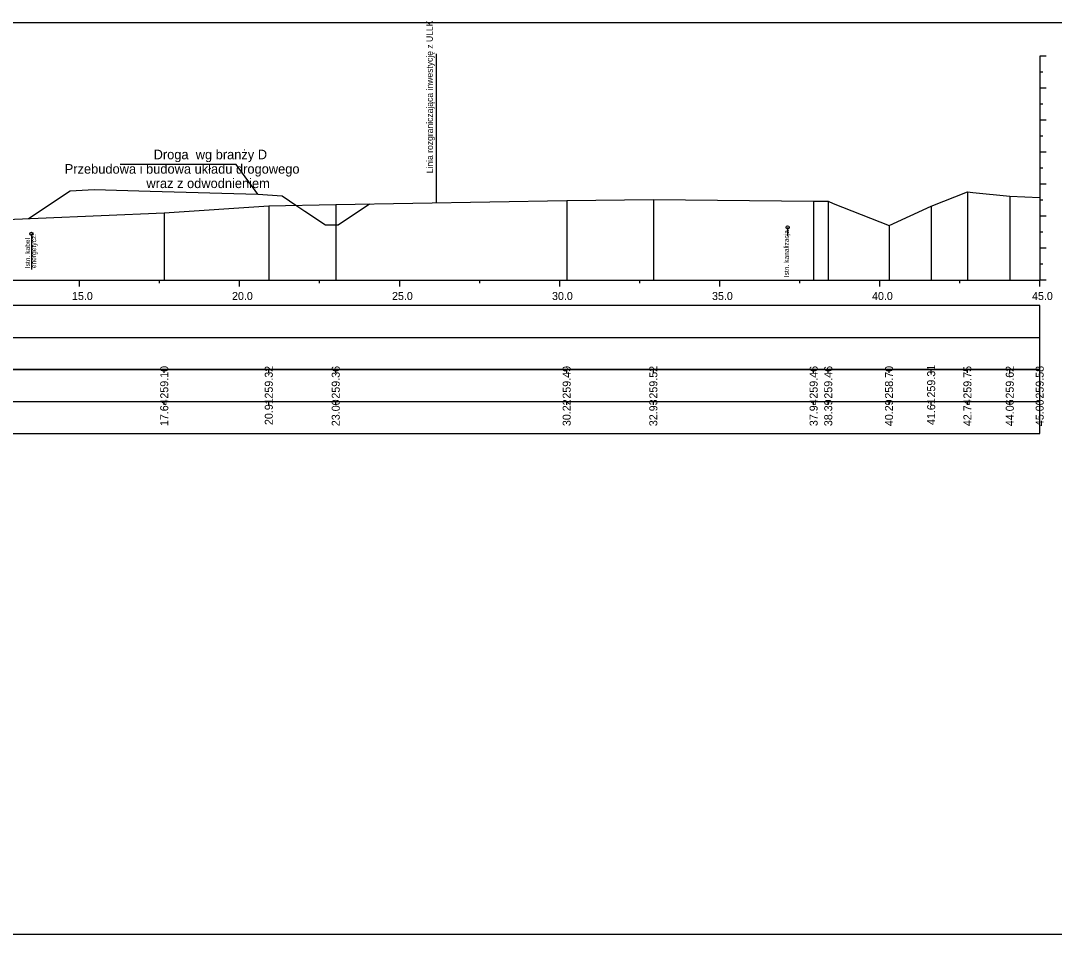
# Model space of a CAD drawing. Extents: x 6516023 to 6560129, y 5513077 to 5529206.
# Drawn here: x 6517593.62 to 6517625.92, y 5514518.16 to 5514546.71 of the extents above; entities that cross this region are included whole.
import ezdxf

# ---------------------------------------------------------------- set-up
doc = ezdxf.new("R2010")
doc.units = 0
for name, color, linetype in [('TOR_PRZEK_P-inne branze', 7, 'Continuous'), ('TOR_PRZEK_P-kable', 7, 'Continuous'), ('TOR_PRZEK_P-tabelka istniejace', 7, 'Continuous'), ('TOR_PRZEK_P-tabelka projektowane', 7, 'Continuous'), ('TOR_PRZEK_P-teren istniejacy', 7, 'Continuous'), ('TOR_PRZEK_P-uklad odniesienia', 7, 'Continuous'), ('TOR_PS_T-granica PKP-projektowana', 7, 'Continuous'), ('TOR_RAMKI-ramka+tabelka 1', 7, 'Continuous')]:
    doc.layers.add(name, color=color, linetype=linetype)

msp = doc.modelspace()

# ---------------------------------------------------------------- linework, layer by layer
at = {"layer": 'TOR_PRZEK_P-inne branze'}
for p, q in [((6517600.354, 5514542.219), (6517596.729, 5514542.219)), ((6517601.03, 5514541.284), (6517600.354, 5514542.219))]:
    msp.add_line(p, q, dxfattribs=at)
msp.add_lwpolyline([(6517593.865, 5514540.526), (6517595.17, 5514541.394), (6517595.92, 5514541.438), (6517597.671, 5514541.384), (6517601.03, 5514541.284), (6517601.786, 5514541.238), (6517602.248, 5514540.929), (6517602.5, 5514540.76), (6517603.147, 5514540.326), (6517603.544, 5514540.326), (6517604.523, 5514540.984)], dxfattribs=at)
at = {"layer": 'TOR_PRZEK_P-kable'}
for p, q in [((6517593.955, 5514540.049), (6517593.955, 5514538.939)), ((6517617.587, 5514540.25), (6517617.587, 5514539.98))]:
    msp.add_line(p, q, dxfattribs=at)
for centre in [(6517593.955, 5514540.049), (6517617.587, 5514540.25)]:
    msp.add_circle(centre, 0.05, dxfattribs=at)
at = {"layer": 'TOR_PRZEK_P-tabelka istniejace'}
for p, q in [((6517598.106, 5514535.706), (6517598.106, 5514535.806)), ((6517601.373, 5514535.706), (6517601.373, 5514535.806)), ((6517603.465, 5514535.706), (6517603.465, 5514535.806)), ((6517610.682, 5514535.706), (6517610.682, 5514535.806)), ((6517613.39, 5514535.706), (6517613.39, 5514535.806)), ((6517618.399, 5514535.706), (6517618.399, 5514535.806)), ((6517618.856, 5514535.706), (6517618.856, 5514535.806)), ((6517620.755, 5514535.706), (6517620.755, 5514535.806)), ((6517622.072, 5514535.706), (6517622.072, 5514535.806)), ((6517623.205, 5514535.706), (6517623.205, 5514535.806)), ((6517624.528, 5514535.706), (6517624.528, 5514535.806)), ((6517625.463, 5514535.706), (6517625.463, 5514535.806)), ((6517541.663, 5514534.806), (6517625.463, 5514534.806)), ((6517598.106, 5514534.706), (6517598.106, 5514534.806)), ((6517601.373, 5514534.706), (6517601.373, 5514534.806)), ((6517603.465, 5514534.706), (6517603.465, 5514534.806)), ((6517610.682, 5514534.706), (6517610.682, 5514534.806)), ((6517613.39, 5514534.706), (6517613.39, 5514534.806)), ((6517618.399, 5514534.706), (6517618.399, 5514534.806)), ((6517618.856, 5514534.706), (6517618.856, 5514534.806)), ((6517620.755, 5514534.706), (6517620.755, 5514534.806)), ((6517622.072, 5514534.706), (6517622.072, 5514534.806)), ((6517623.205, 5514534.706), (6517623.205, 5514534.806)), ((6517624.528, 5514534.706), (6517624.528, 5514534.806)), ((6517625.463, 5514534.706), (6517625.463, 5514534.806))]:
    msp.add_line(p, q, dxfattribs=at)
for points in [[(6517623.205, 5514541.36), (6517623.205, 5514538.806), (6517623.205, 5514538.676), (6517623.205, 5514538.606)], [(6517603.465, 5514540.965), (6517603.465, 5514538.806), (6517603.465, 5514538.676), (6517603.465, 5514538.606)], [(6517610.682, 5514541.092), (6517610.682, 5514538.806), (6517610.682, 5514538.676), (6517610.682, 5514538.606)], [(6517613.39, 5514541.123), (6517613.39, 5514538.806), (6517613.39, 5514538.676), (6517613.39, 5514538.606)], [(6517618.399, 5514541.069), (6517618.399, 5514538.806), (6517618.399, 5514538.676), (6517618.399, 5514538.606)], [(6517618.856, 5514541.065), (6517618.856, 5514538.806), (6517618.856, 5514538.676), (6517618.856, 5514538.606)], [(6517624.528, 5514541.222), (6517624.528, 5514538.806), (6517624.528, 5514538.676), (6517624.528, 5514538.606)], [(6517625.463, 5514541.188), (6517625.463, 5514538.806), (6517625.463, 5514538.676), (6517625.463, 5514538.606)], [(6517598.106, 5514540.709), (6517598.106, 5514538.806), (6517598.106, 5514538.676), (6517598.106, 5514538.606)], [(6517601.373, 5514540.924), (6517601.373, 5514538.806), (6517601.373, 5514538.676), (6517601.373, 5514538.606)], [(6517622.072, 5514540.916), (6517622.072, 5514538.806), (6517622.072, 5514538.676), (6517622.072, 5514538.606)], [(6517620.755, 5514540.309), (6517620.755, 5514538.806), (6517620.755, 5514538.676), (6517620.755, 5514538.606)]]:
    msp.add_lwpolyline(points, dxfattribs=at)
msp.add_lwpolyline([(6517541.663, 5514535.806), (6517541.663, 5514533.806), (6517625.463, 5514533.806), (6517625.463, 5514535.806)], close=True, dxfattribs=at)
at = {"layer": 'TOR_PRZEK_P-tabelka projektowane'}
msp.add_line((6517541.663, 5514536.806), (6517625.463, 5514536.806), dxfattribs=at)
msp.add_lwpolyline([(6517541.663, 5514537.806), (6517541.663, 5514535.806), (6517625.463, 5514535.806), (6517625.463, 5514537.806)], close=True, dxfattribs=at)
at = {"layer": 'TOR_PRZEK_P-teren istniejacy'}
msp.add_lwpolyline([(6517592.192, 5514540.454), (6517598.106, 5514540.709), (6517601.373, 5514540.924), (6517603.465, 5514540.965), (6517610.682, 5514541.092), (6517613.39, 5514541.123), (6517618.399, 5514541.069), (6517618.856, 5514541.065), (6517619.014, 5514541.001), (6517620.755, 5514540.309), (6517622.072, 5514540.916), (6517623.205, 5514541.36), (6517623.378, 5514541.338), (6517624.528, 5514541.222), (6517625.463, 5514541.188)], dxfattribs=at)
at = {"layer": 'TOR_PRZEK_P-uklad odniesienia'}
for p, q in [((6517625.463, 5514545.606), (6517625.463, 5514538.606)), ((6517625.663, 5514545.606), (6517625.463, 5514545.606)), ((6517625.563, 5514545.106), (6517625.463, 5514545.106)), ((6517625.663, 5514544.606), (6517625.463, 5514544.606)), ((6517625.563, 5514544.106), (6517625.463, 5514544.106)), ((6517625.663, 5514543.606), (6517625.463, 5514543.606)), ((6517625.563, 5514543.106), (6517625.463, 5514543.106)), ((6517625.663, 5514542.606), (6517625.463, 5514542.606)), ((6517625.563, 5514542.106), (6517625.463, 5514542.106)), ((6517625.663, 5514541.606), (6517625.463, 5514541.606)), ((6517625.563, 5514541.106), (6517625.463, 5514541.106)), ((6517625.663, 5514540.606), (6517625.463, 5514540.606)), ((6517625.563, 5514540.106), (6517625.463, 5514540.106)), ((6517625.663, 5514539.606), (6517625.463, 5514539.606)), ((6517625.563, 5514539.106), (6517625.463, 5514539.106)), ((6517545.463, 5514538.606), (6517625.463, 5514538.606)), ((6517595.463, 5514538.406), (6517595.463, 5514538.606)), ((6517597.963, 5514538.506), (6517597.963, 5514538.606)), ((6517600.463, 5514538.406), (6517600.463, 5514538.606)), ((6517602.963, 5514538.506), (6517602.963, 5514538.606)), ((6517605.463, 5514538.406), (6517605.463, 5514538.606)), ((6517607.963, 5514538.506), (6517607.963, 5514538.606)), ((6517610.463, 5514538.406), (6517610.463, 5514538.606)), ((6517612.963, 5514538.506), (6517612.963, 5514538.606)), ((6517615.463, 5514538.406), (6517615.463, 5514538.606)), ((6517617.963, 5514538.506), (6517617.963, 5514538.606)), ((6517620.463, 5514538.406), (6517620.463, 5514538.606)), ((6517622.963, 5514538.506), (6517622.963, 5514538.606)), ((6517625.463, 5514538.406), (6517625.463, 5514538.606)), ((6517625.663, 5514538.606), (6517625.463, 5514538.606))]:
    msp.add_line(p, q, dxfattribs=at)
at = {"layer": 'TOR_PS_T-granica PKP-projektowana'}
msp.add_line((6517606.613, 5514541.021), (6517606.613, 5514545.678), dxfattribs=at)
at = {"layer": 'TOR_RAMKI-ramka+tabelka 1'}
msp.add_lwpolyline([(6517452.013, 5514546.656), (6517699.513, 5514546.656), (6517699.513, 5514518.156), (6517452.013, 5514518.156)], close=True, dxfattribs=at)

# ---------------------------------------------------------------- texts
at = {"layer": 'TOR_PRZEK_P-inne branze'}
for s, p in [('Droga  wg branży D', (6517597.774, 5514542.379)), ('Przebudowa i budowa układu drogowego', (6517594.996, 5514541.929)), ('wraz z odwodnieniem ', (6517597.548, 5514541.479))]:
    msp.add_text(s, height=0.3, dxfattribs=at).set_placement(p)
at = {"layer": 'TOR_PRZEK_P-kable'}
for s, p in [('energetycz.', (6517594.104, 5514538.975)), ('Istn. kanalizacja', (6517617.625, 5514538.693)), ('Istn. kabel', (6517593.91, 5514538.975))]:
    msp.add_text(s, height=0.14999, rotation=90.0511, dxfattribs=at).set_placement(p)
at = {"layer": 'TOR_PRZEK_P-tabelka istniejace'}
for s, p in [('259.10', (6517598.231, 5514534.898)), ('259.32', (6517601.498, 5514534.9)), ('259.36', (6517603.59, 5514534.898)), ('259.49', (6517610.807, 5514534.898)), ('259.52', (6517613.515, 5514534.9)), ('259.46', (6517618.524, 5514534.898)), ('259.46', (6517618.981, 5514534.898)), ('258.70', (6517620.88, 5514534.898)), ('259.31', (6517622.197, 5514534.933)), ('259.75', (6517623.33, 5514534.897)), ('259.62', (6517624.653, 5514534.9)), ('259.58', (6517625.588, 5514534.898)), ('17.64', (6517598.231, 5514534.039)), ('20.91', (6517601.498, 5514534.073)), ('23.00', (6517603.59, 5514534.038)), ('30.22', (6517610.807, 5514534.04)), ('32.93', (6517613.515, 5514534.038)), ('37.94', (6517618.524, 5514534.039)), ('38.39', (6517618.981, 5514534.038)), ('40.29', (6517620.88, 5514534.038)), ('41.61', (6517622.197, 5514534.073)), ('42.74', (6517623.33, 5514534.039)), ('44.06', (6517624.653, 5514534.038)), ('45.00', (6517625.588, 5514534.038))]:
    msp.add_text(s, height=0.25, rotation=90, dxfattribs=at).set_placement(p)
at = {"layer": 'TOR_PRZEK_P-uklad odniesienia'}
for s, p in [('15.0', (6517595.224, 5514537.981)), ('20.0', (6517600.224, 5514537.981)), ('25.0', (6517605.224, 5514537.981)), ('30.0', (6517610.224, 5514537.981)), ('35.0', (6517615.224, 5514537.981)), ('40.0', (6517620.224, 5514537.981)), ('45.0', (6517625.224, 5514537.981))]:
    msp.add_text(s, height=0.25, dxfattribs=at).set_placement(p)
at = {"layer": 'TOR_PS_T-granica PKP-projektowana'}
msp.add_text('Linia rozgraniczająca inwestycję z ULLK', height=0.2, rotation=90.0511, dxfattribs=at).set_placement((6517606.502, 5514541.942))

doc.saveas('drawing.dxf')
